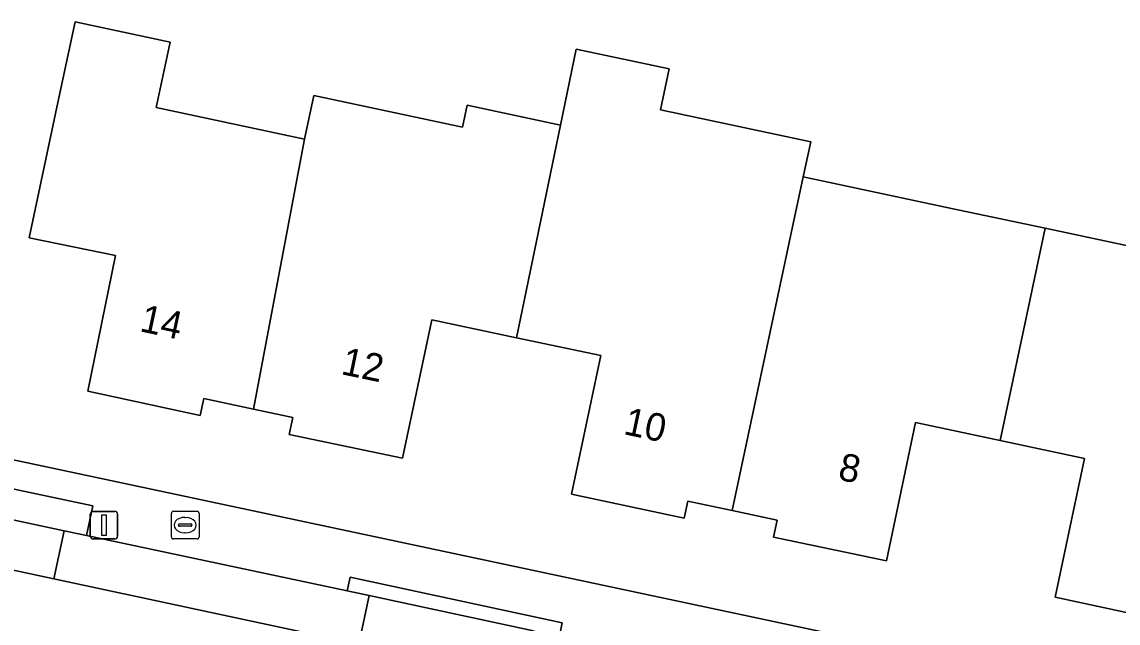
# Model space of a CAD drawing. Extents: x 160455 to 162082, y 388339 to 389736.
# Drawn here: x 160787.43 to 160827.09, y 389015.24 to 389037 of the extents above; entities that cross this region are included whole.
import ezdxf

# ---------------------------------------------------------------- set-up
doc = ezdxf.new("R2010")
doc.units = 0
for name, color, linetype in [('IMGEO_Brandkraan', 7, 'Continuous'), ('IMGEO_Erf', 7, 'Continuous'), ('IMGEO_Lichtmast', 7, 'Continuous'), ('IMGEO_Pand', 7, 'Continuous'), ('IMGEO_Pand_nummerreeks', 7, 'Continuous'), ('IMGEO_Parkeervlak_open', 7, 'Continuous'), ('IMGEO_Rijbaan_lokaal_gesloten', 7, 'Continuous'), ('IMGEO_Voetpad_open', 7, 'Continuous')]:
    doc.layers.add(name, color=color, linetype=linetype)

msp = doc.modelspace()

# ---------------------------------------------------------------- linework, layer by layer
at = {"layer": 'IMGEO_Brandkraan'}
for p, q in [((160792.835, 389018.362), (160792.835, 389019.214)), ((160792.91, 389019.288), (160793.762, 389019.288)), ((160793.836, 389019.214), (160793.836, 389018.362)), ((160793.094, 389018.782), (160793.094, 389018.794)), ((160793.137, 389018.831), (160793.535, 389018.831)), ((160793.323, 389019.068), (160793.348, 389019.068)), ((160793.578, 389018.794), (160793.578, 389018.782)), ((160793.532, 389018.745), (160793.134, 389018.745)), ((160793.346, 389018.508), (160793.321, 389018.508)), ((160793.762, 389018.288), (160792.91, 389018.288))]:
    msp.add_line(p, q, dxfattribs=at)
for points in [[(160792.835, 389018.362), (160792.835, 389019.214)], [(160792.91, 389019.288), (160793.762, 389019.288)], [(160793.836, 389019.214), (160793.836, 389018.362)], [(160793.762, 389018.288), (160792.91, 389018.288)]]:
    msp.add_lwpolyline(points, dxfattribs=at)
for centre, radius, start, end in [((160792.912, 389019.212), 0.0765, 91.552, 178.448), ((160792.912, 389019.212), 0.0765, 91.552, 178.448), ((160793.76, 389019.212), 0.0765, 1.552, 88.448), ((160793.76, 389019.212), 0.0765, 1.552, 88.448), ((160793.134, 389018.791), 0.0403, 85.8775, 175.7526), ((160793.539, 389018.793), 0.0386, 1.7309, 96.639), ((160793.131, 389018.781), 0.0366, 178.938, 274.7102), ((160793.535, 389018.788), 0.043, 264.8664, 352.4533), ((160792.912, 389018.364), 0.0765, 181.552, 268.448), ((160792.912, 389018.364), 0.0765, 181.552, 268.448), ((160793.76, 389018.364), 0.0765, 271.552, 358.448), ((160793.76, 389018.364), 0.0765, 271.552, 358.448)]:
    msp.add_arc(centre, radius, start, end, dxfattribs=at)
for centre, major_axis, ratio, start_param, end_param in [((160793.322, 389018.788), (-0.387, 0.002), 0.722429, 4.712389, 7.853982), ((160793.347, 389018.788), (-0.39, 0.002), 0.717154, 1.570796, 4.712389)]:
    msp.add_ellipse(centre, major_axis=major_axis, ratio=ratio, start_param=start_param, end_param=end_param, dxfattribs=at)
at = {"layer": 'IMGEO_Erf'}
for points in [[(160828.901, 389015.303), (160824.81, 389016.181), (160825.877, 389021.203), (160822.819, 389021.853), (160819.761, 389022.503), (160818.709, 389017.491), (160814.621, 389018.352), (160814.751, 389018.969), (160813.129, 389019.313), (160811.519, 389019.654), (160811.388, 389019.037), (160807.315, 389019.904), (160808.379, 389024.922), (160805.32, 389025.572), (160802.262, 389026.222), (160801.198, 389021.211), (160797.095, 389022.067), (160797.224, 389022.684), (160795.805, 389022.987), (160794.008, 389023.371), (160793.876, 389022.755), (160789.808, 389023.631), (160790.818, 389028.542), (160787.689, 389029.189), (160788.729, 389034.08), (160789.351, 389037), (160792.786, 389036.269), (160792.282, 389033.9), (160797.656, 389032.757), (160797.991, 389034.333), (160803.365, 389033.19), (160803.534, 389033.983), (160806.91, 389033.265), (160807.479, 389036.016), (160810.849, 389035.299), (160810.533, 389033.815), (160815.966, 389032.659), (160815.695, 389031.395), (160821.064, 389030.253), (160824.451, 389029.532), (160827.837, 389028.812)], [(160759.604, 389027.003), (160851.028, 389007.553), (160853.401, 389018.708), (160853.658, 389018.653), (160854.144, 389020.941), (160857.076, 389020.317), (160856.589, 389018.03), (160856.015, 389015.332), (160857.131, 389015.095), (160855.333, 389006.643), (160876.381, 389002.172), (160884.301, 389000.512)]]:
    msp.add_lwpolyline(points, dxfattribs=at)
at = {"layer": 'IMGEO_Lichtmast'}
for p, q in [((160789.901, 389018.387), (160789.901, 389019.187)), ((160789.901, 389019.187), (160789.901, 389018.387)), ((160790.001, 389019.287), (160790.791, 389019.287)), ((160790.791, 389019.287), (160790.001, 389019.287)), ((160790.891, 389019.187), (160790.891, 389018.387)), ((160790.891, 389018.387), (160790.891, 389019.187)), ((160790.791, 389018.287), (160790.001, 389018.287)), ((160790.001, 389018.287), (160790.791, 389018.287))]:
    msp.add_line(p, q, dxfattribs=at)
msp.add_lwpolyline([(160790.321, 389019.162), (160790.471, 389019.162), (160790.471, 389018.412), (160790.321, 389018.412), (160790.321, 389019.162)], dxfattribs=at)
for centre, start, end in [((160790.001, 389019.187), 90, 180), ((160790.001, 389019.187), 90, 180), ((160790.791, 389019.187), 0, 90), ((160790.791, 389019.187), 360, 90), ((160790.001, 389018.387), 180, 270), ((160790.001, 389018.387), 180, 270), ((160790.791, 389018.387), 270, 0), ((160790.791, 389018.387), 270, 0)]:
    msp.add_arc(centre, 0.1, start, end, dxfattribs=at)
at = {"layer": 'IMGEO_Pand'}
for points in [[(160797.656, 389032.757), (160792.282, 389033.9), (160792.786, 389036.269), (160789.351, 389037), (160788.729, 389034.08), (160787.689, 389029.189), (160790.818, 389028.542), (160789.808, 389023.631), (160793.876, 389022.755), (160794.008, 389023.371), (160795.805, 389022.987)], [(160815.185, 389029.018), (160815.695, 389031.395), (160815.966, 389032.659), (160810.533, 389033.815), (160810.849, 389035.299), (160807.479, 389036.016), (160806.91, 389033.265), (160805.32, 389025.572), (160808.379, 389024.922), (160807.315, 389019.904), (160811.388, 389019.037), (160811.519, 389019.654), (160813.129, 389019.313)], [(160805.32, 389025.572), (160806.91, 389033.265), (160803.534, 389033.983), (160803.365, 389033.19), (160797.991, 389034.333), (160797.656, 389032.757), (160795.805, 389022.987), (160797.224, 389022.684), (160797.095, 389022.067), (160801.198, 389021.211), (160802.262, 389026.222)], [(160815.185, 389029.018), (160813.129, 389019.313), (160814.751, 389018.969), (160814.621, 389018.352), (160818.709, 389017.491), (160819.761, 389022.503), (160822.819, 389021.853), (160824.451, 389029.532), (160821.064, 389030.253), (160815.695, 389031.395)], [(160822.819, 389021.853), (160825.877, 389021.203), (160824.81, 389016.181), (160828.901, 389015.303), (160829.031, 389015.926), (160830.644, 389015.588), (160833.222, 389027.667), (160827.837, 389028.812), (160824.451, 389029.532)]]:
    msp.add_lwpolyline(points, close=True, dxfattribs=at)
at = {"layer": 'IMGEO_Parkeervlak_open'}
for points in [[(160788.953, 389018.581), (160785.9, 389019.227), (160785.529, 389017.492), (160788.58, 389016.839)], [(160789.765, 389018.409), (160788.953, 389018.581), (160788.58, 389016.839), (160798.67, 389014.681), (160799.619, 389014.48), (160799.992, 389016.243), (160799.2, 389016.413)], [(160805.933, 389014.967), (160799.992, 389016.243), (160799.619, 389014.48), (160805.564, 389013.223)]]:
    msp.add_lwpolyline(points, close=True, dxfattribs=at)
at = {"layer": 'IMGEO_Rijbaan_lokaal_gesloten'}
msp.add_lwpolyline([(160781.228, 389013.811), (160792.588, 389011.325), (160798.91, 389009.941), (160809.908, 389007.534), (160813.068, 389006.842), (160813.108, 389007.028), (160814.084, 389011.421), (160805.564, 389013.223), (160799.619, 389014.48), (160798.67, 389014.681), (160788.58, 389016.839), (160785.529, 389017.492)], dxfattribs=at)
at = {"layer": 'IMGEO_Voetpad_open'}
for points in [[(160855.333, 389006.643), (160854.217, 389006.879), (160851.028, 389007.553), (160759.604, 389027.003)], [(160761.939, 389024.325), (160779.135, 389020.68), (160779.366, 389021.755), (160784.215, 389020.714), (160783.984, 389019.639), (160785.028, 389019.411), (160785.256, 389020.487), (160789.993, 389019.485), (160789.765, 389018.409), (160799.2, 389016.413), (160799.304, 389016.901), (160806.98, 389015.253), (160806.876, 389014.765), (160814.475, 389013.157), (160816.553, 389012.731), (160828.933, 389010.089), (160844.001, 389006.893), (160845.862, 389006.495), (160849.419, 389005.735), (160849.523, 389006.223), (160854.547, 389005.149), (160854.443, 389004.661), (160876.487, 389000), (160887.539, 388997.663)]]:
    msp.add_lwpolyline(points, dxfattribs=at)
for points in [[(160789.993, 389019.485), (160785.256, 389020.487), (160785.028, 389019.411), (160785.9, 389019.227), (160788.953, 389018.581), (160789.765, 389018.409)], [(160799.304, 389016.901), (160799.2, 389016.413), (160799.992, 389016.243), (160805.933, 389014.967), (160806.876, 389014.765), (160806.98, 389015.253)]]:
    msp.add_lwpolyline(points, close=True, dxfattribs=at)

# ---------------------------------------------------------------- texts
at = {"layer": 'IMGEO_Pand_nummerreeks'}
for s, rotation, p in [('14', 347.8475, (160791.653, 389025.812)), ('12', 348.2155, (160798.938, 389024.257)), ('10', 347.9851, (160809.16, 389022.087)), ('8', 348.1064, (160816.919, 389020.443))]:
    msp.add_text(s, height=1, rotation=rotation, dxfattribs=at).set_placement(p)

doc.saveas('drawing.dxf')
